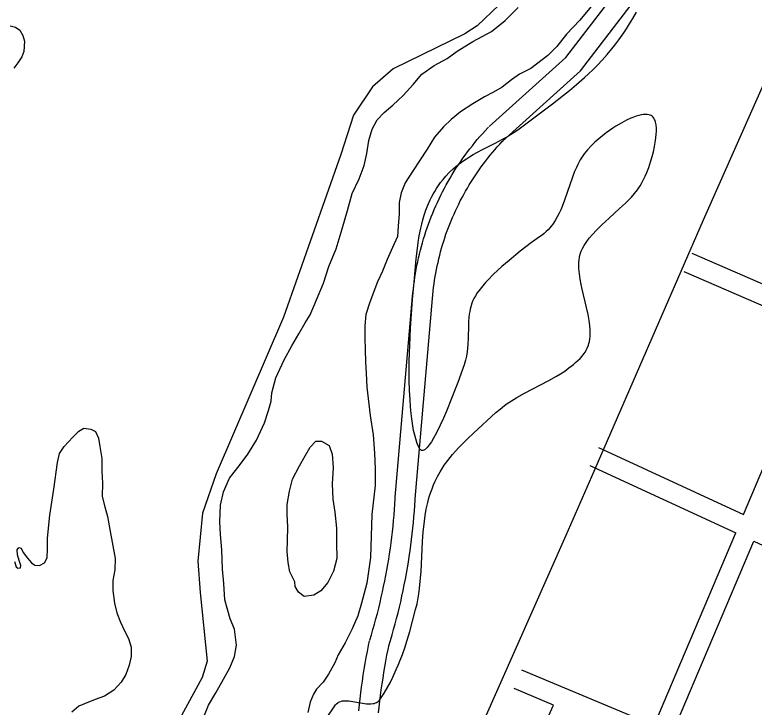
# Model space of a CAD drawing. Extents: x 3651524 to 3689615, y 505651 to 531377.
# Drawn here: x 3663276 to 3664389, y 521661 to 522704 of the extents above; entities that cross this region are included whole.
import ezdxf

# ---------------------------------------------------------------- set-up
doc = ezdxf.new("R2010")
doc.units = 0
for name, color, linetype in [('V-ROAD-CNTR', 7, 'Continuous'), ('V-SITE-OTLN', 7, 'Continuous'), ('V-SITE-VEGE', 7, 'Continuous'), ('V-TOPO-SHOR', 7, 'Continuous')]:
    doc.layers.add(name, color=color, linetype=linetype)

msp = doc.modelspace()

# ---------------------------------------------------------------- linework, layer by layer
at = {"layer": 'V-ROAD-CNTR'}
for points in [[(3663989.862, 522535.408), (3664105.187, 522639.482), (3664178.893, 522735.77), (3664258.713, 522864.375), (3664266.158, 522888.575)], [(3664009.96, 522513.136), (3664127.333, 522619.058), (3664203.607, 522718.702), (3664286.247, 522851.849), (3664294.832, 522879.753)], [(3663874.81, 522279.275), (3663875.322, 522285.052), (3663875.925, 522290.927), (3663876.612, 522296.794), (3663877.38, 522302.65), (3663878.232, 522308.494), (3663879.164, 522314.326), (3663880.179, 522320.145), (3663881.275, 522325.949), (3663882.453, 522331.737), (3663883.712, 522337.507), (3663885.052, 522343.258), (3663886.472, 522348.992), (3663887.973, 522354.705), (3663889.554, 522360.396), (3663891.215, 522366.063), (3663892.955, 522371.706), (3663894.774, 522377.327), (3663896.672, 522382.919), (3663898.648, 522388.486), (3663900.703, 522394.022), (3663902.834, 522399.53), (3663905.044, 522405.009), (3663907.33, 522410.454), (3663909.692, 522415.868), (3663912.13, 522421.247), (3663914.642, 522426.592), (3663917.231, 522431.901), (3663919.893, 522437.173), (3663922.63, 522442.408), (3663925.439, 522447.603), (3663928.321, 522452.759), (3663931.275, 522457.873), (3663934.301, 522462.945), (3663937.397, 522467.974), (3663940.564, 522472.96), (3663943.801, 522477.9), (3663947.107, 522482.795), (3663950.481, 522487.643), (3663953.923, 522492.443), (3663957.432, 522497.193), (3663961.007, 522501.894), (3663964.648, 522506.544), (3663968.355, 522511.143), (3663972.125, 522515.689), (3663975.958, 522520.182), (3663979.855, 522524.621), (3663983.813, 522529.005), (3663987.807, 522533.303), (3663989.011, 522534.577)], [(3663904.692, 522276.625), (3663905.186, 522282.194), (3663905.747, 522287.651), (3663906.384, 522293.098), (3663907.098, 522298.536), (3663907.888, 522303.964), (3663908.754, 522309.38), (3663909.697, 522314.783), (3663910.715, 522320.173), (3663911.809, 522325.547), (3663912.978, 522330.907), (3663914.222, 522336.25), (3663915.54, 522341.572), (3663916.935, 522346.877), (3663918.402, 522352.162), (3663919.945, 522357.425), (3663921.561, 522362.668), (3663923.25, 522367.885), (3663925.014, 522373.079), (3663926.848, 522378.248), (3663928.757, 522383.39), (3663930.736, 522388.506), (3663932.788, 522393.591), (3663934.91, 522398.65), (3663937.104, 522403.676), (3663939.368, 522408.673), (3663941.702, 522413.636), (3663944.105, 522418.567), (3663946.577, 522423.463), (3663949.118, 522428.324), (3663951.727, 522433.149), (3663954.403, 522437.935), (3663957.147, 522442.685), (3663959.957, 522447.395), (3663962.833, 522452.066), (3663965.774, 522456.696), (3663968.779, 522461.284), (3663971.849, 522465.829), (3663974.983, 522470.331), (3663978.179, 522474.787), (3663981.438, 522479.199), (3663984.759, 522483.566), (3663988.14, 522487.884), (3663991.581, 522492.155), (3663995.083, 522496.377), (3663998.644, 522500.55), (3664002.261, 522504.671), (3664005.937, 522508.741), (3664009.697, 522512.789), (3664010.811, 522513.967)], [(3664501.386, 522254.964), (3664295.254, 522343.995)], [(3664489.685, 522227.34), (3664283.358, 522316.455)], [(3663848.738, 521977.197), (3663874.807, 522279.24)], [(3663878.626, 521974.617), (3663904.695, 522276.66)], [(3664372.729, 521951.207), (3664489.684, 522227.34)], [(3664154.284, 522052.092), (3664372.729, 521951.208)], [(3664141.706, 522024.856), (3664361.023, 521923.57)], [(3663810.251, 521762.125), (3663812.705, 521770.177), (3663815.065, 521778.184), (3663817.348, 521786.211), (3663819.554, 521794.262), (3663821.686, 521802.333), (3663823.741, 521810.423), (3663825.72, 521818.532), (3663827.623, 521826.659), (3663829.449, 521834.804), (3663831.197, 521842.965), (3663832.869, 521851.143), (3663834.464, 521859.337), (3663835.981, 521867.545), (3663837.422, 521875.766), (3663838.784, 521884.001), (3663840.069, 521892.249), (3663841.275, 521900.508), (3663842.405, 521908.779), (3663843.456, 521917.058), (3663844.429, 521925.348), (3663845.324, 521933.648), (3663846.141, 521941.954), (3663846.878, 521950.268), (3663847.538, 521958.59), (3663848.121, 521966.917), (3663848.625, 521975.278), (3663848.705, 521976.73)], [(3663838.947, 521753.377), (3663841.443, 521761.563), (3663843.881, 521769.842), (3663846.242, 521778.143), (3663848.524, 521786.466), (3663850.728, 521794.809), (3663852.853, 521803.173), (3663854.898, 521811.556), (3663856.865, 521819.959), (3663858.753, 521828.38), (3663860.561, 521836.819), (3663862.289, 521845.273), (3663863.938, 521853.743), (3663865.507, 521862.229), (3663866.996, 521870.73), (3663868.404, 521879.243), (3663869.733, 521887.771), (3663870.981, 521896.31), (3663872.149, 521904.859), (3663873.236, 521913.422), (3663874.241, 521921.992), (3663875.166, 521930.572), (3663876.011, 521939.16), (3663876.774, 521947.756), (3663877.456, 521956.358), (3663878.057, 521964.967), (3663878.575, 521973.552), (3663878.659, 521975.084)], [(3664237.733, 521632.479), (3664361.023, 521923.569)], [(3664265.06, 521620.077), (3664388.273, 521910.984)], [(3664388.273, 521910.985), (3664896.431, 521676.305), (3664933.567, 521662.826)], [(3663793.723, 521655.585), (3663794.661, 521664.562), (3663795.679, 521673.531), (3663796.779, 521682.492), (3663797.959, 521691.442), (3663799.219, 521700.38), (3663800.559, 521709.306), (3663801.981, 521718.221), (3663803.482, 521727.122), (3663805.063, 521736.009), (3663806.724, 521744.882), (3663808.463, 521753.733), (3663809.905, 521760.763)], [(3663823.575, 521652.601), (3663824.485, 521661.312), (3663825.473, 521670.013), (3663826.539, 521678.704), (3663827.683, 521687.386), (3663828.907, 521696.058), (3663830.207, 521704.718), (3663831.585, 521713.365), (3663833.042, 521722), (3663834.575, 521730.623), (3663836.186, 521739.228), (3663837.877, 521747.827), (3663839.293, 521754.739)], [(3664237.735, 521632.48), (3664202.313, 521648.557), (3664039.115, 521716.679)], [(3664086.801, 521664.265), (3664027.559, 521688.995)], [(3663960.456, 521386.274), (3664086.8, 521664.266)]]:
    msp.add_lwpolyline(points, dxfattribs=at)
at = {"layer": 'V-SITE-OTLN'}
for points in [[(3664004.409, 522718.338), (3663971.872, 522686.932), (3663953.579, 522674.74), (3663845.586, 522622.42), (3663814.514, 522595.159), (3663785.955, 522552.559), (3663766.826, 522493.107)], [(3663766.826, 522493.107), (3663680.466, 522248.519), (3663578.961, 522012.54), (3663558.444, 521953.111), (3663551.608, 521880.925), (3663554.942, 521833.592), (3663565.637, 521730.506), (3663558.244, 521705.608), (3663523.458, 521641.872)]]:
    msp.add_lwpolyline(points, dxfattribs=at)
at = {"layer": 'V-SITE-VEGE'}
for points in [[(3663999.235, 522510.448), (3664010.25, 522516.25), (3664016.037, 522519.504), (3664022.12, 522523.153), (3664028.481, 522527.301), (3664035.1, 522532.079), (3664085.237, 522569.633), (3664101.783, 522582.402), (3664111.122, 522589.879), (3664121.659, 522598.637), (3664133.484, 522608.983), (3664139.681, 522614.672), (3664146.196, 522620.888), (3664153.028, 522627.704), (3664160.169, 522635.199), (3664167.663, 522643.602), (3664174.765, 522652.177), (3664179.3, 522657.986), (3664185.114, 522665.84), (3664192.501, 522676.497), (3664196.556, 522682.678), (3664201.06, 522689.82), (3664206.055, 522698.075), (3664211.599, 522707.627)], [(3664414.449, 522625.428), (3664388.704, 522567.714), (3664363.112, 522509.931), (3664312.293, 522394.207), (3664211.386, 522162.445), (3664143.992, 522007.989), (3664105.213, 521919.847), (3664005.037, 521693.433), (3663904.599, 521467.135)], [(3664125.333, 522317.555), (3664125.063, 522321.71), (3664124.966, 522325.927), (3664125.083, 522330.193), (3664125.456, 522334.5), (3664126.123, 522338.829), (3664127.149, 522343.169), (3664128.591, 522347.49), (3664130.518, 522351.783), (3664133.097, 522356.413), (3664135.991, 522360.939), (3664138.08, 522363.905), (3664141.049, 522367.796), (3664145.301, 522372.888), (3664151.412, 522379.523), (3664159.43, 522387.459), (3664170.459, 522397.605), (3664186.367, 522411.865), (3664195.116, 522420.059), (3664199.569, 522424.477), (3664204.097, 522429.242), (3664208.625, 522434.399), (3664213.053, 522440.005), (3664215.152, 522442.946), (3664217.173, 522446.022), (3664219.35, 522449.681), (3664222.914, 522456.505), (3664224.761, 522460.462), (3664227.149, 522466.031), (3664230.166, 522473.866), (3664231.784, 522478.505), (3664233.523, 522483.906), (3664235.356, 522490.16), (3664237.213, 522497.336), (3664238.991, 522505.465), (3664240.469, 522514.175), (3664241.045, 522518.795), (3664241.454, 522523.545), (3664241.653, 522528.363), (3664241.567, 522533.174), (3664241.133, 522537.799), (3664240.754, 522540.029), (3664240.254, 522542.179), (3664239.613, 522544.225), (3664238.817, 522546.142), (3664237.846, 522547.901), (3664236.681, 522549.468), (3664235.241, 522550.826), (3664233.555, 522551.899), (3664232.304, 522552.46), (3664230.477, 522553.021), (3664227.788, 522553.451), (3664226.127, 522553.54), (3664224.128, 522553.503), (3664221.714, 522553.288), (3664218.802, 522552.827), (3664215.287, 522552.028), (3664211.058, 522550.783), (3664205.987, 522548.95), (3664203.194, 522547.803), (3664196.857, 522544.897), (3664189.437, 522541.014), (3664185.296, 522538.64), (3664180.862, 522535.943), (3664176.136, 522532.9), (3664171.132, 522529.48), (3664165.877, 522525.664), (3664160.407, 522521.437), (3664154.783, 522516.788), (3664149.092, 522511.715), (3664143.449, 522506.235), (3664138.106, 522500.476), (3664135.575, 522497.476), (3664133.175, 522494.41), (3664130.942, 522491.289), (3664128.925, 522488.192), (3664127.016, 522485.016), (3664123.488, 522478.452), (3664121.321, 522473.934), (3664118.632, 522467.763), (3664115.33, 522459.33), (3664103.399, 522424.755), (3664099.747, 522415.113), (3664097.65, 522410.096), (3664095.266, 522404.863), (3664092.524, 522399.446), (3664089.333, 522393.88), (3664085.585, 522388.223), (3664083.492, 522385.429), (3664081.213, 522382.64), (3664078.722, 522379.873), (3664075.997, 522377.139), (3664073.006, 522374.458), (3664069.562, 522371.78), (3664065.941, 522369.301), (3664058.533, 522364.491), (3664053.774, 522361.015), (3664036.724, 522347.488), (3664019.857, 522333.877), (3664008.892, 522324.51), (3664002.776, 522318.982)], [(3664002.776, 522318.982), (3663995.957, 522312.465), (3663988.414, 522304.708), (3663984.519, 522300.413), (3663980.468, 522295.698), (3663976.279, 522290.507), (3663971.97, 522284.762), (3663969.206, 522280.56), (3663966.859, 522276.23), (3663965.509, 522273.277), (3663963.953, 522269.263), (3663962.277, 522263.784), (3663961.499, 522260.6), (3663960.762, 522256.907), (3663960.086, 522252.631), (3663959.504, 522247.681), (3663959.046, 522241.955), (3663958.72, 522235.33), (3663958.288, 522217.428), (3663957.872, 522207.165), (3663957.473, 522201.72), (3663956.844, 522195.949), (3663955.885, 522189.852), (3663954.464, 522183.431), (3663953.547, 522180.163), (3663952.449, 522176.818), (3663942.668, 522149.905), (3663938.809, 522139.7), (3663933.343, 522125.663), (3663925.663, 522106.881), (3663921.174, 522096.483), (3663916.216, 522085.598), (3663910.651, 522074.275), (3663906.142, 522065.958), (3663903.029, 522060.781), (3663899.842, 522056.074), (3663898.232, 522053.971), (3663896.62, 522052.085), (3663895.015, 522050.457), (3663893.423, 522049.131), (3663891.857, 522048.167), (3663890.325, 522047.62), (3663889.581, 522047.528), (3663888.852, 522047.559), (3663888.144, 522047.729), (3663887.445, 522048.048), (3663886.772, 522048.525), (3663886.118, 522049.17), (3663885.492, 522050), (3663884.889, 522051.022), (3663883.231, 522054.493), (3663881.68, 522058.325), (3663879.485, 522064.958), (3663877.982, 522070.533), (3663876.335, 522077.926), (3663874.486, 522088.451), (3663873.519, 522095.306), (3663872.563, 522103.508), (3663871.653, 522113.32), (3663870.861, 522124.615), (3663870.218, 522137.978), (3663869.798, 522153.725), (3663869.691, 522172.145), (3663869.788, 522182.432), (3663870.379, 522206.09), (3663870.885, 522218.665), (3663871.555, 522231.936), (3663872.399, 522245.848), (3663873.427, 522260.286), (3663874.629, 522274.852), (3663877.093, 522301.015), (3663880.146, 522336.042), (3663881.881, 522351.736), (3663883.095, 522360.696), (3663884.746, 522370.899), (3663887.05, 522382.486), (3663888.49, 522388.622), (3663890.206, 522395.127), (3663892.26, 522402.012), (3663894.726, 522409.287), (3663897.698, 522416.954), (3663901.286, 522425.021), (3663903.317, 522429.134), (3663905.552, 522433.34), (3663908.007, 522437.641), (3663910.711, 522442.028), (3663913.682, 522446.505), (3663916.953, 522451.064), (3663920.555, 522455.7), (3663924.52, 522460.413), (3663929.952, 522466.242), (3663935.555, 522471.597), (3663939.385, 522474.929), (3663944.589, 522479.099), (3663951.683, 522484.229), (3663955.808, 522486.967), (3663960.571, 522489.949), (3663966.072, 522493.187), (3663972.419, 522496.71), (3663979.722, 522500.56), (3663999.235, 522510.448)], [(3663762.136, 521667.657), (3663763.367, 521668.457), (3663765.131, 521669.32), (3663767.676, 521670.141), (3663769.223, 521670.456), (3663771.068, 521670.692), (3663773.259, 521670.813), (3663775.866, 521670.782), (3663778.967, 521670.559), (3663805.294, 521666.348), (3663808.626, 521666.123), (3663812.034, 521666.139), (3663815.462, 521666.524), (3663817.133, 521666.893), (3663818.782, 521667.407), (3663820.396, 521668.093), (3663821.956, 521668.982), (3663823.452, 521670.102), (3663824.861, 521671.491), (3663826.161, 521673.19), (3663831.992, 521682.372), (3663837.396, 521691.669), (3663840.778, 521697.928), (3663845.025, 521706.345), (3663850.266, 521717.689), (3663853.057, 521724.233), (3663856.086, 521731.759), (3663859.345, 521740.424), (3663862.839, 521750.404), (3663866.566, 521761.904), (3663870.533, 521775.156), (3663874.77, 521790.43), (3663879.354, 521808.031), (3663881.416, 521816.956), (3663883.118, 521825.942), (3663884.072, 521831.964), (3663885.15, 521840.022), (3663886.286, 521850.82), (3663887.394, 521865.278), (3663889.721, 521910.408), (3663890.755, 521925.08), (3663891.48, 521932.871), (3663892.428, 521941.147), (3663893.675, 521949.93), (3663895.324, 521959.241), (3663897.497, 521969.092), (3663898.806, 521974.144), (3663900.303, 521979.33), (3663902.015, 521984.652), (3663903.967, 521990.114), (3663906.195, 521995.711), (3663908.73, 522001.448), (3663912.226, 522008.473), (3663916.029, 522015.258), (3663918.724, 522019.657), (3663922.503, 522025.375), (3663927.846, 522032.756), (3663931.041, 522036.86), (3663934.809, 522041.456), (3663939.256, 522046.596), (3663944.494, 522052.335), (3663950.663, 522058.743), (3663957.909, 522065.892), (3663966.375, 522073.892), (3664000.212, 522104.671), (3664006.369, 522110.064), (3664012.824, 522115.104), (3664017.272, 522118.288), (3664023.363, 522122.345), (3664031.721, 522127.474), (3664043.19, 522133.921), (3664079.66, 522152.977), (3664091.285, 522159.51), (3664097.329, 522163.174), (3664103.62, 522167.26), (3664110.12, 522171.86), (3664116.78, 522177.086), (3664120.09, 522179.929), (3664123.412, 522182.976), (3664126.728, 522186.253), (3664130.025, 522189.78), (3664132.62, 522192.954), (3664134.856, 522196.27), (3664136.159, 522198.554), (3664137.668, 522201.687), (3664139.296, 522206.016), (3664140.044, 522208.56), (3664140.74, 522211.532), (3664141.342, 522215.001), (3664141.795, 522219.06), (3664142.022, 522223.81), (3664141.942, 522229.37), (3664141.459, 522235.878), (3664140.468, 522243.487), (3664138.876, 522252.359), (3664136.634, 522262.662), (3664129.951, 522290.39), (3664128.36, 522297.703), (3664126.91, 522305.406), (3664125.745, 522313.469), (3664125.333, 522317.555)], [(3663744.311, 521643.222), (3663758.958, 521664.39), (3663760.449, 521666.194), (3663762.136, 521667.657)]]:
    msp.add_lwpolyline(points, dxfattribs=at)
at = {"layer": 'V-TOPO-SHOR'}
for points in [[(3664155.635, 522731.412), (3664126.183, 522695.47), (3664106.295, 522674.55), (3664091.963, 522655.983), (3664078.44, 522642.169), (3664052.615, 522622.854), (3664035.547, 522614.203), (3664023.629, 522605.532), (3664009.326, 522594.889), (3663996.618, 522587.014), (3663983.122, 522579.934), (3663965.255, 522569.7), (3663946.59, 522557.49), (3663932.68, 522546.054), (3663921.147, 522535.005), (3663907.62, 522519.604), (3663896.459, 522501.422), (3663874.543, 522467.831), (3663863.383, 522450.838), (3663857.78, 522435.804), (3663854.555, 522420.762), (3663854.491, 522403.726), (3663853.234, 522385.507), (3663851.986, 522370.061), (3663844.394, 522353.452), (3663836.403, 522335.258), (3663829.206, 522317.854), (3663822.014, 522301.638), (3663810.41, 522271.176), (3663804.397, 522252.578), (3663802.746, 522235.549), (3663802.675, 522216.533), (3663803.402, 522199.494), (3663803.729, 522181.268), (3663804.852, 522163.834), (3663805.962, 522142.832), (3663810.951, 522100.422), (3663815.593, 522071.086), (3663817.469, 522043.348), (3663818.569, 522019.97), (3663818.475, 521995.009), (3663813.556, 521951.055), (3663811.329, 521886.485), (3663806.033, 521848.077), (3663797.995, 521817.601), (3663792.375, 521798.606), (3663783.585, 521778.83), (3663773.206, 521757.873), (3663762.837, 521739.689), (3663757.641, 521727.823), (3663748.069, 521710.822), (3663740.1, 521698.969), (3663730.155, 521688.309), (3663725.768, 521680.799), (3663720.572, 521668.537), (3663716.947, 521653.099)], [(3663657.66, 522107.737), (3663662.071, 522121.983), (3663662.909, 522134.261), (3663668.938, 522156.819), (3663681.322, 522184.109), (3663692.892, 522205.062), (3663703.656, 522223.246), (3663712.831, 522239.851), (3663720.404, 522252.103), (3663729.997, 522274.254), (3663740.79, 522299.567), (3663748.806, 522324.495), (3663759.605, 522350.998), (3663768.831, 522381.469), (3663776.86, 522409.172), (3663783.692, 522434.5), (3663794.472, 522456.645), (3663802.077, 522476.821), (3663805.71, 522494.635), (3663808.954, 522514.433), (3663813.773, 522531.45), (3663821.352, 522545.683), (3663832.09, 522556.339), (3663845.207, 522567.777), (3663860.316, 522581.984), (3663875.434, 522598.567), (3663888.566, 522614.363), (3663907.235, 522627.366), (3663926.689, 522637.989), (3663941.785, 522649.026), (3663965.609, 522663.198), (3663993.401, 522678.543), (3664014.063, 522695.103), (3664033.55, 522714.443)], [(3663269.224, 522687.131), (3663277.361, 522684.999), (3663283.386, 522680.247), (3663288.086, 522672.346), (3663290.417, 522663.931), (3663289.571, 522648.432), (3663286.648, 522640.297), (3663280.834, 522631.124), (3663274.499, 522623.266)], [(3663558.434, 521641.418), (3663567.634, 521664.361), (3663578.4, 521682.941), (3663589.965, 521703.101), (3663599.54, 521720.497), (3663606.734, 521737.506), (3663609.573, 521754.531), (3663606.495, 521778.709), (3663600.215, 521794.184), (3663592.398, 521822.737), (3663590.512, 521847.307), (3663588.614, 521869.104), (3663587.534, 521898.03), (3663585.64, 521921.015), (3663584.526, 521940.432), (3663585.412, 521965.387), (3663590.242, 521985.179), (3663599.431, 522006.14), (3663615.356, 522026.681), (3663626.905, 522042.088), (3663639.662, 522063.037), (3663652.042, 522089.137), (3663657.66, 522107.737)], [(3663275.573, 521880.335), (3663277.907, 521872.444), (3663280.529, 521870.333), (3663284.471, 521870.843), (3663285.274, 521874.519), (3663282.673, 521881.884), (3663280.34, 521890.301), (3663279.581, 521897.924), (3663281.96, 521901.594), (3663285.634, 521900.529), (3663288.5, 521894.211), (3663295.037, 521885.517), (3663301.054, 521878.662), (3663306.293, 521874.701), (3663313.387, 521874.41), (3663320.758, 521878.586), (3663324.991, 521885.928), (3663325.04, 521899.328), (3663325.101, 521915.354), (3663328.913, 521950.285), (3663334.578, 521989.412), (3663340.246, 522029.327), (3663343.187, 522042.977), (3663350.323, 522053.723), (3663363.252, 522067.862), (3663372.218, 522076.499), (3663380.117, 522081.199), (3663390.619, 522079.581), (3663397.701, 522076.141), (3663401.869, 522066.402), (3663404.185, 522053.782), (3663407.267, 522035.379), (3663407.198, 522016.462), (3663407.916, 521998.593), (3663407.579, 521978.363), (3663411.724, 521962.845), (3663415.347, 521948.38), (3663419.213, 521928.662), (3663427.192, 521884.753), (3663426.602, 521867.939), (3663423.387, 521851.661), (3663423.594, 521836.684), (3663425.886, 521817.497), (3663429.773, 521803.029), (3663434.977, 521789.349), (3663440.967, 521775.926), (3663446.968, 521764.605), (3663451.123, 521751.715), (3663451.068, 521737.264), (3663448.391, 521724.138), (3663443.347, 521710.23), (3663435.945, 521698.698), (3663424.866, 521686.916), (3663411.169, 521677.774), (3663396.962, 521672.572), (3663380.909, 521666.328), (3663372.226, 521662.42), (3663361.947, 521653.788)], [(3663697.489, 521850.072), (3663690.016, 521864.758), (3663687.298, 521879.033), (3663686.17, 521895.28), (3663686.631, 521911.918), (3663687.106, 521932.516), (3663685.988, 521951.536), (3663686.043, 521966.196), (3663689.686, 521986.387), (3663694.11, 522004.196), (3663704.487, 522024.363), (3663712.864, 522039.385), (3663720.441, 522052.431), (3663729.19, 522061.51), (3663737.511, 522061.874), (3663749.371, 522055.095), (3663753.68, 522042.004), (3663755.19, 522021.795), (3663753.512, 521997.632), (3663754.612, 521974.255), (3663757.709, 521954.831), (3663760.39, 521930.655), (3663760.306, 521908.469), (3663760.615, 521885.093), (3663755.786, 521865.698), (3663747.006, 521848.696), (3663736.657, 521836.058), (3663725.936, 521829.76), (3663711.668, 521827.833), (3663702.976, 521834.204), (3663698.253, 521842.939), (3663697.489, 521850.072)]]:
    msp.add_lwpolyline(points, dxfattribs=at)

doc.saveas('drawing.dxf')
